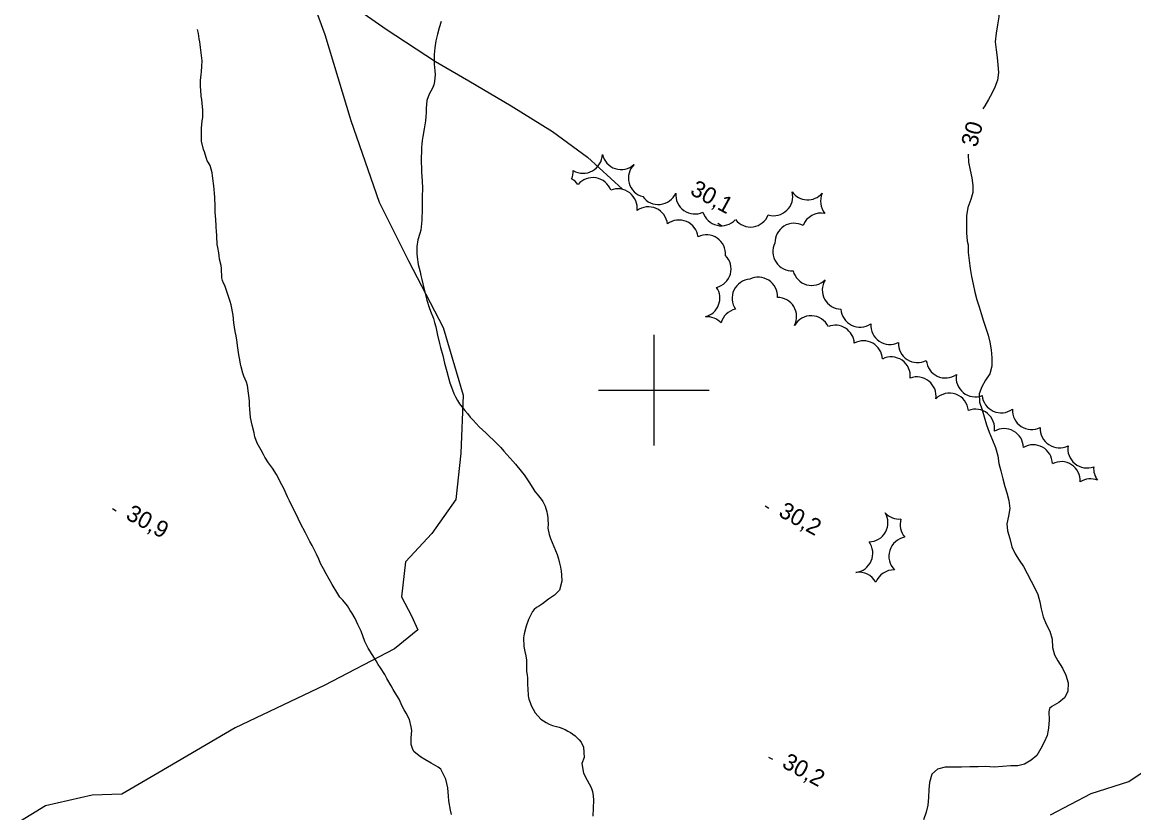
# Model space of a CAD drawing. Extents: x 219136 to 222520, y 5421589 to 5424530.
# Drawn here: x 219686 to 219886.7, y 5423523.8 to 5423666.4 of the extents above; entities that cross this region are included whole.
import ezdxf

# ---------------------------------------------------------------- set-up
doc = ezdxf.new("R2010")
doc.units = 0
for name, color, linetype in [('Level 1', 7, 'Continuous'), ('Level 2', 7, 'Continuous'), ('Level 22', 7, 'Continuous'), ('Level 3', 7, 'Continuous'), ('Level 44', 7, 'Continuous'), ('Level 61', 7, 'Continuous')]:
    doc.layers.add(name, color=color, linetype=linetype)

msp = doc.modelspace()

# ---------------------------------------------------------------- linework, layer by layer
at = {"layer": 'Level 1'}
for points in [[(219862.82, 5423671.34), (219862.63, 5423670.07), (219862.44, 5423668.64), (219862.28, 5423667.38), (219862.08, 5423665.92), (219861.85, 5423664.46), (219861.66, 5423662.89), (219861.85, 5423661.45), (219862.01, 5423660.06), (219862.14, 5423658.7), (219862.24, 5423657.34), (219862.09, 5423655.95), (219861.61, 5423654.71), (219861.05, 5423653.57), (219860.47, 5423652.45), (219859.78, 5423651.31), (219859.44, 5423650.81)], [(219856.75, 5423642.58), (219856.75, 5423642.47), (219856.83, 5423641.14), (219857.13, 5423639.73), (219857.44, 5423638.31), (219857.62, 5423636.98), (219857.6, 5423635.71), (219857.24, 5423634.4), (219856.7, 5423633.01), (219856.45, 5423631.5), (219856.49, 5423629.98), (219856.5, 5423628.42), (219856.58, 5423626.93), (219856.76, 5423626.26)], [(219856.76, 5423626.26), (219856.8, 5423624.85), (219856.93, 5423623.41), (219857.14, 5423622), (219857.39, 5423620.55), (219857.67, 5423619.14), (219858, 5423617.72), (219858.36, 5423616.34), (219858.75, 5423615.04), (219859.11, 5423613.84), (219859.55, 5423612.48), (219859.97, 5423611.2), (219860.36, 5423609.92), (219860.67, 5423608.65), (219860.9, 5423607.28), (219861.06, 5423605.88), (219861.05, 5423604.34), (219860.67, 5423602.98), (219859.9, 5423601.79), (219859.26, 5423600.61), (219858.78, 5423599.33), (219858.83, 5423597.87), (219859.33, 5423596.45), (219859.65, 5423595.2), (219860.07, 5423593.78), (219860.58, 5423592.43), (219861.14, 5423591.02), (219861.7, 5423589.64), (219862.14, 5423588.16), (219862.29, 5423586.8), (219862.68, 5423585.44), (219863.03, 5423584.04), (219863.41, 5423582.66), (219863.78, 5423581.46), (219864.14, 5423580.09), (219864.31, 5423578.66), (219864.07, 5423577.3), (219863.73, 5423575.9), (219863.88, 5423574.63), (219864.31, 5423573.27), (219864.66, 5423571.77), (219865.28, 5423570.47), (219865.98, 5423569.34), (219866.77, 5423568.2), (219867.44, 5423566.92), (219868.15, 5423565.56), (219868.75, 5423564.39), (219869.37, 5423563.12), (219869.69, 5423561.84), (219869.94, 5423560.57), (219870.32, 5423559.13), (219870.86, 5423557.77), (219871.5, 5423556.55), (219871.94, 5423555.1), (219871.99, 5423553.57), (219872.34, 5423552.28), (219872.99, 5423551.17), (219873.82, 5423549.85), (219874.39, 5423548.61), (219874.82, 5423547.17), (219874.79, 5423545.62), (219874.16, 5423544.5), (219873.15, 5423543.63), (219871.85, 5423542.91), (219871.45, 5423542.55)], [(219871.45, 5423542.55), (219871.38, 5423542.29), (219871.36, 5423541.96), (219871.4, 5423540.5), (219871.29, 5423539.03), (219871.02, 5423537.71), (219870.51, 5423536.5), (219869.9, 5423535.34), (219869.15, 5423534.11), (219868.14, 5423533.22), (219866.92, 5423532.55), (219865.74, 5423532.22), (219864.45, 5423532.23), (219862.96, 5423532.11), (219861.47, 5423532.01), (219859.9, 5423532.08), (219858.6, 5423532.07), (219857.1, 5423532.04), (219855.57, 5423532.01), (219854.09, 5423531.99), (219852.63, 5423532.01), (219851.23, 5423531.63), (219850.23, 5423530.7), (219849.82, 5423529.23), (219849.67, 5423527.96), (219849.62, 5423526.52), (219849.5, 5423525.1), (219849.18, 5423523.83), (219848.72, 5423522.5)]]:
    msp.add_lwpolyline(points, dxfattribs=at)
at = {"layer": 'Level 2'}
for points in [[(219761.61, 5423666.52), (219761.24, 5423665.41), (219760.93, 5423664.25), (219760.64, 5423663.06), (219760.45, 5423661.81), (219760.37, 5423660.6), (219760.35, 5423660), (219760.37, 5423658.85), (219760.48, 5423657.62), (219760.51, 5423656.99), (219760.41, 5423655.73), (219760.28, 5423655.11), (219760.04, 5423654.53), (219759.45, 5423653.44), (219759.06, 5423652.29), (219758.94, 5423650.88), (219758.89, 5423650.13), (219758.83, 5423649.38), (219758.78, 5423648.65), (219758.56, 5423647.17), (219758.29, 5423645.78), (219758.17, 5423645.07), (219758.12, 5423644.42), (219758.09, 5423643.82), (219758.04, 5423643.2), (219758.02, 5423641.84), (219758.01, 5423641.05), (219758.04, 5423640.2), (219758.08, 5423639.38), (219758.13, 5423638.59), (219758.19, 5423637.82), (219758.25, 5423636.39), (219758.19, 5423634.95), (219758.19, 5423634.26), (219758.17, 5423633.56), (219758.16, 5423632.07), (219758.14, 5423631.37), (219758.12, 5423630.71), (219758.03, 5423629.47), (219757.93, 5423628.88), (219757.75, 5423628.31), (219757.43, 5423627.17), (219757.24, 5423625.93), (219757.22, 5423624.69), (219757.26, 5423624.04), (219757.47, 5423622.68), (219757.8, 5423621.36), (219757.93, 5423620.68), (219758.11, 5423619.96), (219758.29, 5423619.2), (219758.68, 5423617.71), (219759.02, 5423616.27), (219759.44, 5423614.93), (219759.7, 5423614.26), (219760.22, 5423612.92), (219760.44, 5423612.2), (219760.64, 5423611.47)], [(219718.15, 5423655.87), (219718.28, 5423656.96), (219718.32, 5423657.49), (219718.4, 5423658.46), (219718.44, 5423659.44), (219718.42, 5423659.91), (219718.17, 5423661.83), (219718.11, 5423662.37), (219718.04, 5423662.9), (219717.95, 5423663.42), (219717.78, 5423664.4), (219717.63, 5423665.13)], [(219743.86, 5423562.12), (219743.31, 5423562.65), (219742.97, 5423563.24), (219741.96, 5423564.97), (219741.42, 5423565.93), (219740.88, 5423566.87), (219740.39, 5423567.76), (219739.92, 5423568.62), (219739.52, 5423569.5), (219739.1, 5423570.4), (219738.31, 5423572.01), (219737.92, 5423572.7), (219737.54, 5423573.44), (219737.12, 5423574.25), (219736.21, 5423575.95), (219735.78, 5423576.84), (219734.99, 5423578.51), (219734.6, 5423579.27), (219734.24, 5423580.02), (219733.89, 5423580.77), (219733.21, 5423582.26), (219732.85, 5423582.96), (219732.51, 5423583.61), (219732.18, 5423584.23), (219731.87, 5423584.81), (219731.15, 5423585.91), (219730.78, 5423586.41), (219730.42, 5423586.9), (219729.8, 5423587.91), (219729.55, 5423588.39), (219729.09, 5423589.21), (219728.41, 5423590.43), (219727.98, 5423591.59), (219727.84, 5423592.31), (219727.52, 5423593.7), (219727.21, 5423595.1), (219727.07, 5423596.57), (219727.04, 5423597.3), (219727.01, 5423598.07), (219726.84, 5423599.5), (219726.63, 5423600.83), (219726.45, 5423601.45), (219726.01, 5423602.54), (219725.79, 5423603.11), (219725.49, 5423604.24), (219725.39, 5423604.75), (219725.19, 5423605.8), (219725.07, 5423606.38), (219724.89, 5423607.68), (219724.7, 5423609.05), (219724.59, 5423609.84), (219724.44, 5423610.63), (219724.21, 5423612.17), (219724.06, 5423613.54), (219723.71, 5423615.42), (219723.55, 5423615.99), (219723.14, 5423617.11), (219722.53, 5423618.9), (219722.3, 5423619.35), (219722.11, 5423619.8), (219721.99, 5423620.28), (219721.96, 5423621.95), (219721.87, 5423622.52), (219721.6, 5423623.64), (219721.52, 5423624.23), (219721.45, 5423624.77), (219721.28, 5423625.75), (219721.18, 5423626.28), (219721.1, 5423627.83), (219721.04, 5423628.8), (219721.01, 5423629.31), (219720.97, 5423629.81), (219720.93, 5423630.68), (219720.87, 5423631.57), (219720.83, 5423632.02), (219720.81, 5423633.68), (219720.77, 5423634.22), (219720.74, 5423634.84), (219720.56, 5423636.88), (219720.42, 5423638.21), (219720.35, 5423638.78), (219720.25, 5423639.26), (219719.9, 5423640.56), (219719.74, 5423640.89), (219719.58, 5423641.17), (219719.37, 5423641.4), (219718.89, 5423643), (219718.69, 5423643.44), (219718.34, 5423644.97), (219718.33, 5423645.98), (219718.32, 5423646.48), (219718.32, 5423647.3), (219718.49, 5423648.65), (219718.58, 5423649.25), (219718.57, 5423650.52), (219718.45, 5423651.8), (219718.38, 5423652.44), (219718.31, 5423653.06), (219718.21, 5423654.22), (219718.18, 5423654.77), (219718.15, 5423655.87)], [(219760.64, 5423611.47), (219760.98, 5423609.96), (219761.32, 5423608.43), (219761.51, 5423607.69), (219761.9, 5423606.29), (219762.25, 5423604.86), (219762.64, 5423603.38), (219763.19, 5423601.35), (219763.64, 5423600.09), (219763.9, 5423599.44), (219764.23, 5423598.81), (219764.58, 5423598.15), (219764.96, 5423597.55), (219765.87, 5423596.36), (219766.37, 5423595.78), (219766.87, 5423595.15), (219767.4, 5423594.58), (219768.5, 5423593.4), (219769.07, 5423592.86), (219769.66, 5423592.34), (219770.19, 5423591.85), (219771.22, 5423590.83), (219771.8, 5423590.26), (219772.39, 5423589.66), (219772.96, 5423589.02), (219773.49, 5423588.4), (219774.58, 5423587.22), (219775.07, 5423586.64), (219776.08, 5423585.38), (219776.59, 5423584.73), (219777.47, 5423583.48), (219778.17, 5423582.3), (219778.53, 5423581.74), (219778.94, 5423581.25), (219779.68, 5423580.35), (219779.98, 5423579.94), (219780.37, 5423579.09), (219780.72, 5423578.03), (219780.77, 5423577.71), (219780.87, 5423577.03), (219780.89, 5423576.71), (219780.94, 5423575.84)], [(219780.94, 5423575.84), (219780.87, 5423575.14), (219781.12, 5423573.94), (219781.34, 5423573.24), (219781.97, 5423571.83), (219782.58, 5423570.35), (219782.79, 5423569.59), (219782.99, 5423568.82), (219783.16, 5423568.06), (219783.29, 5423567.35), (219783.35, 5423566.69), (219783.38, 5423565.55), (219782.97, 5423563.91), (219782.1, 5423563.05), (219781.56, 5423562.64), (219781.02, 5423562.27), (219779.92, 5423561.43), (219779.35, 5423561.08), (219778.86, 5423560.78), (219778.44, 5423560.45), (219778.1, 5423560.06), (219777.38, 5423558.63), (219776.99, 5423557.4), (219776.58, 5423556.05), (219776.49, 5423555.33), (219776.56, 5423553.75), (219776.71, 5423552.88), (219776.89, 5423552.05), (219777, 5423551.28), (219777, 5423550.57), (219777.05, 5423549.24), (219777.16, 5423548.62), (219777.23, 5423548.03), (219777.2, 5423546.79), (219777.24, 5423546.16), (219777.33, 5423544.88), (219777.47, 5423544.23), (219777.66, 5423543.66), (219777.88, 5423543.13), (219778.59, 5423541.77), (219779.61, 5423540.67), (219780.59, 5423540.07), (219781.14, 5423539.76), (219781.73, 5423539.52), (219782.91, 5423539.18), (219783.99, 5423538.76), (219784.49, 5423538.49), (219784.95, 5423538.22), (219785.8, 5423537.65), (219786.55, 5423536.93), (219786.89, 5423536.51), (219787.34, 5423535.6), (219787.45, 5423533.75), (219787.04, 5423532.62), (219787.31, 5423530.91), (219788.01, 5423529.64), (219788.7, 5423528.34), (219788.93, 5423527.59), (219789.05, 5423526.81), (219789.1, 5423526.02), (219789.07, 5423524.57), (219788.99, 5423523.11)], [(219763.46, 5423523.41), (219763.3, 5423524.25), (219763.03, 5423525.9), (219762.94, 5423526.73), (219762.84, 5423528.26), (219762.47, 5423529.8), (219761.54, 5423531.63), (219761.1, 5423531.97), (219760.67, 5423532.22), (219759.82, 5423532.71), (219758.7, 5423533.37), (219757.87, 5423533.86), (219756.76, 5423534.74), (219756.53, 5423535.15), (219756.23, 5423536.09), (219756.23, 5423537.29), (219756.3, 5423538.58), (219756.23, 5423539.27), (219755.88, 5423540.59), (219755.28, 5423541.74), (219754.94, 5423542.33), (219754.59, 5423542.97), (219754.03, 5423544.23), (219753.33, 5423545.41), (219752.95, 5423546.02), (219752.58, 5423546.66), (219751.8, 5423548.01), (219751.43, 5423548.68), (219750.64, 5423549.89), (219750.24, 5423550.51), (219749.86, 5423551.15), (219749.14, 5423552.33), (219748.42, 5423553.43), (219747.85, 5423554.65), (219747.15, 5423556.55), (219746.86, 5423557.15), (219746.6, 5423557.71), (219746.34, 5423558.27), (219746.07, 5423558.83), (219745.47, 5423559.84), (219745.21, 5423560.28), (219744.69, 5423561.08), (219743.86, 5423562.12)]]:
    msp.add_lwpolyline(points, dxfattribs=at)
at = {"layer": 'Level 22'}
for points in [[(219677.62, 5423712.77), (219687.03, 5423706.67), (219693.06, 5423703.48), (219699.47, 5423701.93), (219708.49, 5423694.16), (219715.91, 5423688.16), (219724.25, 5423682.92), (219730.59, 5423679.45), (219742.35, 5423671.74), (219751.69, 5423665.15), (219760.6, 5423659.3), (219766.62, 5423655.85), (219774.23, 5423651.3), (219781.74, 5423646.71), (219788.05, 5423642.06), (219794.37, 5423636.31)], [(219736.49, 5423675.58), (219736.49, 5423675.58), (219740.63, 5423664.21), (219745.32, 5423648.69), (219750.4, 5423633.92), (219755.75, 5423623.38), (219761.98, 5423611.33), (219765.62, 5423599.13), (219765.18, 5423588.65), (219764.28, 5423580.27), (219759.92, 5423574.17), (219755.17, 5423569.04), (219754.44, 5423562.69), (219756.24, 5423559.27), (219757.39, 5423556.74), (219753.18, 5423553.34), (219740.48, 5423546.69), (219724.44, 5423539.06), (219710.49, 5423530.88), (219703.97, 5423527.08), (219698.59, 5423526.95), (219690.2, 5423525.01), (219682.26, 5423520.16)], [(219871.64, 5423523.39), (219878.98, 5423527.21), (219885.76, 5423529.39), (219890.19, 5423532.36)]]:
    msp.add_lwpolyline(points, dxfattribs=at)
at = {"layer": 'Level 3'}
for p, q in [((219811.56, 5423630.14), (219812.26, 5423629.75)), ((219702.25, 5423578.64), (219702.96, 5423578.25)), ((219820.1, 5423579.13), (219820.8, 5423578.74)), ((219820.73, 5423533.81), (219821.43, 5423533.42))]:
    msp.add_line(p, q, dxfattribs=at)
at = {"layer": 'Level 44'}
for centre, start, end in [((219787.26, 5423642.62), 239.0406, 359.0406), ((219794.11, 5423643.29), 192.1803, 312.1803), ((219782.01, 5423639.57), 335.7568, 1.34), ((219798.9, 5423638.29), 135.3088, 255.3088), ((219783.51, 5423635.11), 35.7568, 61.34), ((219788.98, 5423634.91), 20.0303, 140.0303), ((219793.55, 5423632.89), 352.4136, 112.4136), ((219800.82, 5423636.98), 216.1263, 336.1263), ((219807.43, 5423635.27), 174.8923, 294.8923), ((219821.64, 5423634.96), 253.9684, 13.9684), ((219827.8, 5423637.82), 215.9348, 318.7247), ((219833.57, 5423634.13), 155.9348, 219.6232), ((219799.04, 5423629.64), 6.3121, 126.3121), ((219812.2, 5423633.14), 197.0433, 317.0433), ((219817.47, 5423632.92), 218.0759, 338.0759), ((219830.22, 5423628.52), 78.7247, 159.6232), ((219804.57, 5423627.26), 7.2026, 127.2026), ((219825.35, 5423626.67), 61.9328, 181.9328), ((219809.52, 5423624.58), 355.8745, 115.8745), ((219824.98, 5423624.99), 153.2034, 273.2034), ((219810.5, 5423621.91), 284.3207, 44.3207), ((219828.53, 5423622.38), 194.1699, 314.1699), ((219817.6, 5423616.59), 94.4907, 214.4907), ((219818.88, 5423616.95), 356.6386, 116.6386), ((219833.9, 5423618.08), 148.4853, 268.4853), ((219808.48, 5423616.63), 284.7593, 33.7745), ((219822.34, 5423613.28), 333.1035, 89.9065), ((219815.49, 5423611.25), 102.3915, 164.7593), ((219837.26, 5423614.84), 183.6895, 303.6895), ((219809.59, 5423609.82), 42.3915, 93.7745), ((219828.42, 5423609.98), 26.3425, 149.9065), ((219832.76, 5423608.28), 3.8468, 110.9144), ((219842.64, 5423611.73), 176.0909, 296.0909), ((219837.85, 5423605.46), 3.1483, 118.1284), ((219847.62, 5423608.45), 177.2712, 297.2712), ((219842.87, 5423602.55), 354.139, 116.7921), ((219852.66, 5423605.67), 184.8793, 304.8793), ((219847.51, 5423598.95), 352.2099, 110.181), ((219858.06, 5423602.27), 170.8554, 290.8554), ((219853.38, 5423596.01), 5.6127, 134.6514), ((219862.74, 5423599.38), 185.6678, 305.6678), ((219858.09, 5423593.13), 351.3171, 111.3171), ((219868.22, 5423596.37), 176.7201, 296.7201), ((219863.28, 5423589.62), 0.7001, 120.7001), ((219873.24, 5423593.08), 176.8463, 296.8463), ((219868.52, 5423586.7), 0.9179, 120.9179), ((219878.22, 5423589.43), 170.7017, 290.7017), ((219873.56, 5423583.66), 356.9234, 116.9234), ((219882.89, 5423585.86), 174.4771, 217.2377), ((219878.86, 5423580.54), 68.3147, 122.1019), ((219838.83, 5423576.1), 270.9029, 30.9029), ((219844.35, 5423580.22), 222.5925, 274.6702), ((219847.94, 5423575.73), 162.5925, 220.9247), ((219845.91, 5423570.05), 99.7006, 225.2807), ((219836.1, 5423570.57), 276.5694, 36.5694), ((219843.36, 5423564.12), 88.1633, 159.3601), ((219837.06, 5423563.71), 28.1633, 99.3601)]:
    msp.add_arc(centre, 3.46, start, end, dxfattribs=at)
at = {"layer": 'Level 61'}
for points in [[(219800, 5423610), (219800, 5423600), (219800, 5423590)], [(219790, 5423600), (219800, 5423600), (219810, 5423600)]]:
    msp.add_lwpolyline(points, dxfattribs=at)

# ---------------------------------------------------------------- texts
at = {"layer": 'Level 1'}
msp.add_text('30', height=3, rotation=74.6238, dxfattribs=at).set_placement((219858.31, 5423643.71))
at = {"layer": 'Level 3'}
for s, p in [('30,1', (219806.38, 5423635.46)), ('30,2', (219822.34, 5423577.39)), ('30,9', (219704.49, 5423576.89)), ('30,2', (219822.97, 5423532.06))]:
    msp.add_text(s, height=3, rotation=331.383, dxfattribs=at).set_placement(p)

doc.saveas('drawing.dxf')
